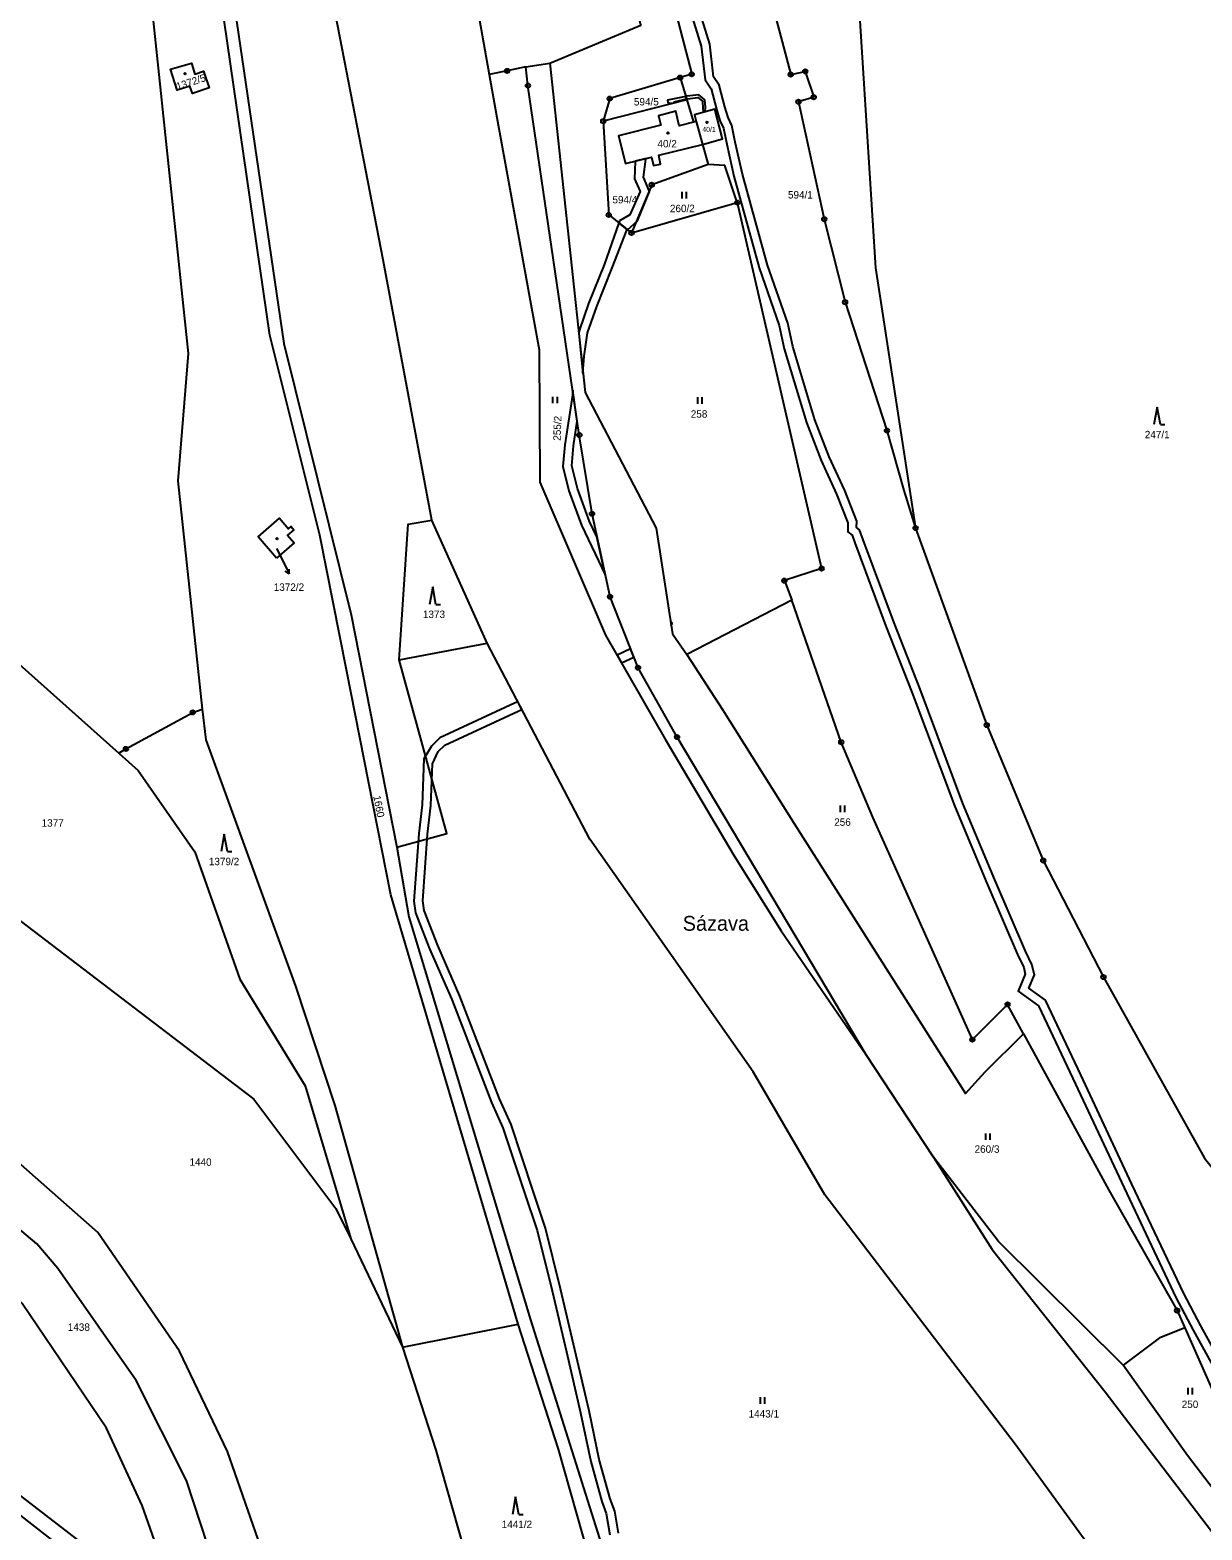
# Model space of a CAD drawing. Extents: x -680203 to -673936, y -1102717 to -1093650.
# Drawn here: x -675489.7 to -675221.6, y -1101094.1 to -1100750.7 of the extents above; entities that cross this region are included whole.
import ezdxf

# ---------------------------------------------------------------- set-up
doc = ezdxf.new("R2010")
doc.units = 0
for name, color, linetype in [('SOxx02xx_Koleje_param další_Popis10', 7, 'Continuous'), ('SOxx02xx_Staničení_Popis10', 7, 'Continuous'), ('SOxxxxxx_Koleje_hlavní_body_Popis10', 7, 'Continuous'), ('SOxxxxxx_Koleje_LN_parametry_Popis10', 7, 'Continuous'), ('SOxxxxxx_Koleje_param další_Popis10', 7, 'Continuous'), ('SOxxxxxx_Osa_bod_P', 7, 'Continuous'), ('x_prac', 7, 'Continuous')]:
    doc.layers.add(name, color=color, linetype=linetype)

msp = doc.modelspace()

# ---------------------------------------------------------------- linework, layer by layer
at = {"layer": 'SOxx02xx_Koleje_param další_Popis10'}
for centre, radius in [((-675380.56, -1100760.08), 0.5), ((-675380.56, -1100760.08), 0.0303), ((-675340.97, -1100761.62), 0.5), ((-675340.97, -1100761.62), 0.0303), ((-675338.32, -1100760.84), 0.5), ((-675338.32, -1100760.84), 0.0303), ((-675315.67, -1100760.91), 0.5), ((-675315.67, -1100760.91), 0.0303), ((-675312.34, -1100760.18), 0.5), ((-675312.34, -1100760.18), 0.0303), ((-675375.81, -1100763.45), 0.5), ((-675375.81, -1100763.45), 0.0303), ((-675357.09, -1100766.42), 0.5), ((-675357.09, -1100766.42), 0.0303), ((-675313.89, -1100767.13), 0.5), ((-675313.89, -1100767.13), 0.0303), ((-675310.41, -1100766.09), 0.5), ((-675310.41, -1100766.09), 0.0303), ((-675358.58, -1100771.59), 0.5), ((-675358.58, -1100771.59), 0.0303), ((-675347.46, -1100786.16), 0.5), ((-675347.46, -1100786.16), 0.0303), ((-675357.32, -1100793.04), 0.5), ((-675327.9, -1100790.23), 0.5), ((-675327.9, -1100790.23), 0.0303), ((-675357.32, -1100793.04), 0.0303), ((-675308, -1100794.02), 0.5), ((-675308, -1100794.02), 0.0303), ((-675352.1, -1100797.16), 0.5), ((-675352.1, -1100797.16), 0.0303), ((-675303.22, -1100813.03), 0.5), ((-675303.22, -1100813.03), 0.0303), ((-675364.04, -1100843.43), 0.5), ((-675364.04, -1100843.43), 0.0303), ((-675293.67, -1100842.42), 0.5), ((-675293.67, -1100842.42), 0.0303), ((-675361.14, -1100861.47), 0.5), ((-675361.14, -1100861.47), 0.0303), ((-675287.11, -1100864.73), 0.5), ((-675287.11, -1100864.73), 0.0303), ((-675308.6, -1100874), 0.5), ((-675308.6, -1100874), 0.0303), ((-675317.12, -1100876.78), 0.5), ((-675317.12, -1100876.78), 0.0303), ((-675357, -1100880.46), 0.5), ((-675357, -1100880.46), 0.0303), ((-675350.6, -1100896.72), 0.5), ((-675350.6, -1100896.72), 0.0303), ((-675452.49, -1100906.95), 0.5), ((-675452.49, -1100906.95), 0.0303), ((-675270.81, -1100909.85), 0.5), ((-675341.68, -1100912.58), 0.5), ((-675341.68, -1100912.58), 0.0303), ((-675270.81, -1100909.85), 0.0303), ((-675467.8, -1100915.31), 0.5), ((-675467.8, -1100915.31), 0.0303), ((-675304.12, -1100913.76), 0.5), ((-675304.12, -1100913.76), 0.0303), ((-675257.88, -1100940.84), 0.5), ((-675257.88, -1100940.84), 0.0303), ((-675244.11, -1100967.54), 0.5), ((-675244.11, -1100967.54), 0.0303), ((-675266.04, -1100973.78), 0.5), ((-675266.04, -1100973.78), 0.0303), ((-675274.11, -1100981.85), 0.5), ((-675274.11, -1100981.85), 0.0303), ((-675227.26, -1101043.86), 0.5), ((-675227.26, -1101043.86), 0.0303)]:
    msp.add_circle(centre, radius, dxfattribs=at)
at = {"layer": 'SOxx02xx_Staničení_Popis10'}
for p, q in [((-675433.32, -1100869.4), (-675431.76, -1100872.55)), ((-675431.76, -1100872.55), (-675430.44, -1100875.25)), ((-675430.44, -1100875.25), (-675431.33, -1100874.57)), ((-675430.44, -1100875.25), (-675430.43, -1100874.13))]:
    msp.add_line(p, q, dxfattribs=at)
at = {"layer": 'SOxxxxxx_Koleje_hlavní_body_Popis10'}
for p, q in [((-675340.54, -1100789.29), (-675340.54, -1100787.79)), ((-675339.54, -1100789.29), (-675339.54, -1100787.79)), ((-675370.07, -1100836.16), (-675370.07, -1100834.66)), ((-675369.07, -1100836.16), (-675369.07, -1100834.66)), ((-675336.92, -1100836.26), (-675336.92, -1100834.76)), ((-675335.92, -1100836.26), (-675335.92, -1100834.76)), ((-675231.81, -1100837.05), (-675232.56, -1100841.05)), ((-675231.06, -1100841.05), (-675231.81, -1100837.05)), ((-675231.06, -1100841.05), (-675230.06, -1100841.05)), ((-675397.59, -1100878.21), (-675398.34, -1100882.21)), ((-675396.84, -1100882.21), (-675397.59, -1100878.21)), ((-675396.84, -1100882.21), (-675395.84, -1100882.21)), ((-675304.3, -1100929.77), (-675304.3, -1100928.27)), ((-675303.3, -1100929.77), (-675303.3, -1100928.27)), ((-675445.27, -1100934.79), (-675446.02, -1100938.79)), ((-675444.52, -1100938.79), (-675445.27, -1100934.79)), ((-675444.52, -1100938.79), (-675443.52, -1100938.79)), ((-675271, -1101004.82), (-675271, -1101003.32)), ((-675270, -1101004.82), (-675270, -1101003.32)), ((-675322.61, -1101065.24), (-675322.61, -1101063.74)), ((-675321.61, -1101065.24), (-675321.61, -1101063.74)), ((-675224.77, -1101063.06), (-675224.77, -1101061.56)), ((-675223.77, -1101063.06), (-675223.77, -1101061.56)), ((-675378.61, -1101086.54), (-675379.36, -1101090.54)), ((-675377.86, -1101090.54), (-675378.61, -1101086.54)), ((-675377.86, -1101090.54), (-675376.86, -1101090.54))]:
    msp.add_line(p, q, dxfattribs=at)
at = {"layer": 'SOxxxxxx_Koleje_LN_parametry_Popis10'}
for points in [[(-675338.51, -1100746.81), (-675336.16, -1100754.4), (-675335.24, -1100762.15), (-675333.86, -1100764.22), (-675332.65, -1100768.84), (-675331.87, -1100771.43), (-675331.07, -1100773.22), (-675330.31, -1100776.83), (-675328.67, -1100784.2), (-675322.88, -1100805.14), (-675318.28, -1100818.37), (-675317.16, -1100823.7), (-675312.05, -1100840.58), (-675308.74, -1100849.24), (-675305.16, -1100856.95), (-675302.58, -1100863.55), (-675302.59, -1100865.62), (-675301.6, -1100866.36), (-675301, -1100868.11), (-675293.89, -1100887.17), (-675287.95, -1100902.31), (-675278.12, -1100928.51), (-675270.83, -1100946.07), (-675263.76, -1100962.4), (-675262.37, -1100965.35), (-675262, -1100966.88), (-675263.64, -1100970.77), (-675258.97, -1100974.15), (-675251.11, -1100990.77), (-675239.4, -1101015.78), (-675227.55, -1101040.87), (-675223.61, -1101048.35), (-675210.38, -1101072.32)], [(-675208.62, -1101071.38), (-675221.85, -1101047.41), (-675225.75, -1101039.97), (-675237.6, -1101014.92), (-675249.31, -1100989.91), (-675257.39, -1100972.83), (-675261.18, -1100970.09), (-675259.9, -1100967.04), (-675260.47, -1100964.69), (-675261.94, -1100961.58), (-675268.99, -1100945.29), (-675276.26, -1100927.77), (-675286.09, -1100901.59), (-675292.03, -1100886.45), (-675299.12, -1100867.43), (-675299.9, -1100865.12), (-675300.59, -1100864.62), (-675300.58, -1100863.17), (-675303.32, -1100856.17), (-675306.9, -1100848.46), (-675310.15, -1100839.94), (-675315.22, -1100823.2), (-675316.34, -1100817.83), (-675320.96, -1100804.54), (-675326.73, -1100783.72), (-675328.35, -1100776.41), (-675329.15, -1100772.6), (-675329.99, -1100770.73), (-675330.73, -1100768.3), (-675332.02, -1100763.38), (-675333.32, -1100761.43), (-675334.2, -1100753.98), (-675336.63, -1100746.09)], [(-675355.1, -1101094.83), (-675355.94, -1101089.82), (-675357.01, -1101086.96), (-675359.47, -1101077.98), (-675361.81, -1101066.84), (-675365.05, -1101052.9), (-675368.34, -1101038.87), (-675371.79, -1101025), (-675374.63, -1101016.52), (-675379.64, -1101001.29), (-675382.29, -1100995.44), (-675391.41, -1100971.94), (-675396.45, -1100960.29), (-675399.55, -1100952.29), (-675399.87, -1100950.08), (-675398.8, -1100934.84), (-675398, -1100928.26), (-675397.65, -1100918.75), (-675396.31, -1100915.9), (-675394.81, -1100914.44), (-675378.02, -1100906.68), (-675377.17, -1100906.28), (-675378.1, -1100904.5), (-675378.86, -1100904.86), (-675395.97, -1100912.77), (-675397.9, -1100914.66), (-675399.6, -1100917.57), (-675400, -1100928.1), (-675400.8, -1100934.65), (-675401.88, -1100950.15), (-675401.5, -1100952.8), (-675398.3, -1100961.05), (-675393.25, -1100972.7), (-675384.13, -1100996.21), (-675381.51, -1101002.02), (-675376.53, -1101017.14), (-675373.72, -1101025.56), (-675370.28, -1101039.35), (-675367, -1101053.36), (-675363.76, -1101067.27), (-675361.42, -1101078.45), (-675358.92, -1101087.57), (-675357.88, -1101090.34), (-675357.06, -1101095.24)]]:
    msp.add_lwpolyline(points, dxfattribs=at)
for points in [[(-675339.53, -1100766.51), (-675339.7, -1100765.92), (-675343.87, -1100766.74), (-675343.8, -1100767.35), (-675343.08, -1100767.49), (-675342.51, -1100767.38), (-675342.31, -1100767.18)], [(-675335.24, -1100769.36), (-675335.19, -1100768.36), (-675335.29, -1100766.71), (-675336.71, -1100765.58), (-675339.42, -1100765.86), (-675339.7, -1100765.92), (-675339.53, -1100766.51), (-675339.32, -1100766.46), (-675336.89, -1100766.2), (-675335.87, -1100767.01), (-675335.81, -1100768.68), (-675335.64, -1100769.45)], [(-675354.87, -1100794.39), (-675355.03, -1100794.85), (-675353.01, -1100796.44), (-675350.7, -1100794.43), (-675347.98, -1100787.68), (-675349.37, -1100784.43), (-675348.8, -1100780.28), (-675348.78, -1100780.13), (-675351.25, -1100780.74), (-675351.25, -1100780.82), (-675351.38, -1100784.81), (-675350.14, -1100787.71), (-675352.47, -1100793.03)], [(-675362.91, -1100825.35), (-675362.16, -1100820.07), (-675360.03, -1100814.04), (-675356.52, -1100805.17), (-675353.15, -1100796.57), (-675353.01, -1100796.44), (-675355.03, -1100794.85), (-675358.39, -1100804.47), (-675361.91, -1100813.33), (-675364.11, -1100819.59), (-675364.19, -1100820.16), (-675363.22, -1100829.27)], [(-675365.62, -1100834.32), (-675367.38, -1100845.7), (-675367.79, -1100850.63), (-675366.41, -1100856.25), (-675363.54, -1100864.05), (-675358.1, -1100875.43), (-675360, -1100866.71), (-675361.7, -1100863.27), (-675364.49, -1100855.66), (-675365.76, -1100850.47), (-675365.39, -1100845.94), (-675364.51, -1100840.24), (-675365.54, -1100833.26)], [(-675365.62, -1100834.32), (-675367.38, -1100845.7), (-675367.79, -1100850.63), (-675366.41, -1100856.25), (-675363.54, -1100864.05), (-675358.1, -1100875.43), (-675360, -1100866.71), (-675361.7, -1100863.27), (-675364.49, -1100855.66), (-675365.76, -1100850.47), (-675365.39, -1100845.94), (-675364.51, -1100840.24), (-675365.54, -1100833.26)], [(-675343.18, -1100886.09), (-675343.02, -1100887.13), (-675342.83, -1100886.62)], [(-675355.39, -1100893.83), (-675354.4, -1100895.58), (-675351.57, -1100894.26), (-675352.3, -1100892.4)], [(-675355.39, -1100893.83), (-675354.4, -1100895.58), (-675351.57, -1100894.26), (-675352.3, -1100892.4)]]:
    msp.add_lwpolyline(points, close=True, dxfattribs=at)
at = {"layer": 'SOxxxxxx_Koleje_param další_Popis10'}
for centre in [(-675454.24, -1100760.71), (-675334.84, -1100771.86), (-675343.76, -1100774.28), (-675433.2, -1100867.15)]:
    msp.add_circle(centre, 0.175, dxfattribs=at)
at = {"layer": 'x_prac'}
for p, q in [((-675376.27, -1100759.18), (-675370.8, -1100758.27)), ((-675340.97, -1100761.62), (-675339.47, -1100766.7)), ((-675339.47, -1100766.7), (-675358.58, -1100771.59)), ((-675339.47, -1100766.7), (-675337.88, -1100771.82)), ((-675337.29, -1100771.67), (-675337.88, -1100771.82)), ((-675337.29, -1100771.67), (-675335.87, -1100776.9)), ((-675335.87, -1100776.9), (-675334.56, -1100781.49)), ((-675352.1, -1100797.16), (-675327.9, -1100790.23)), ((-675385.12, -1100891.12), (-675397.77, -1100862.96)), ((-675315.39, -1100881.27), (-675339.43, -1100893.65)), ((-675405.23, -1100894.88), (-675385.12, -1100891.12)), ((-675271.16, -1100989.25), (-675262.44, -1100980.5)), ((-675283.03, -1101008.77), (-675298.44, -1100985.34)), ((-675283.03, -1101008.77), (-675298.44, -1100985.34)), ((-675416.3, -1101027.47), (-675404.48, -1101052.27)), ((-675404.48, -1101052.27), (-675378.05, -1101046.98)), ((-675231.36, -1101050.23), (-675239.64, -1101056.4)), ((-675225.49, -1101047.82), (-675231.36, -1101050.23))]:
    msp.add_line(p, q, dxfattribs=at)
for points in [[(-675378.05, -1101046.98), (-675407.14, -1100948.73), (-675417.31, -1100897.18), (-675423.43, -1100866.39), (-675434.86, -1100820.57), (-675446.8, -1100737.82), (-675450.82, -1100726.11), (-675459.86, -1100700.86), (-675480.45, -1100635.37), (-675500.79, -1100572.05), (-675510.12, -1100539.25)], [(-675370.8, -1100758.27), (-675349.99, -1100749.57), (-675388.18, -1100582.99), (-675388.1, -1100575.99), (-675392.49, -1100560.86)], [(-675392.49, -1100560.86), (-675384.05, -1100570.35), (-675358.95, -1100669.47), (-675354, -1100689.14), (-675357.01, -1100689.14), (-675338.32, -1100760.84), (-675340.97, -1100761.62)], [(-675423.16, -1100577.9), (-675415.1, -1100617.43), (-675404.89, -1100652.85), (-675400.52, -1100670.61), (-675394.03, -1100701.22), (-675390.87, -1100726.12), (-675384.67, -1100760.89)], [(-675423.16, -1100577.9), (-675415.1, -1100617.43), (-675404.89, -1100652.85), (-675400.52, -1100670.61), (-675394.03, -1100701.22), (-675390.87, -1100726.12), (-675384.67, -1100760.89)], [(-675356.2, -1100601.34), (-675353.76, -1100616.75), (-675350.19, -1100634.79), (-675337.79, -1100683.72), (-675333.58, -1100693.19), (-675315.67, -1100760.91), (-675312.34, -1100760.18), (-675310.41, -1100766.09), (-675313.89, -1100767.13), (-675308, -1100794.02), (-675303.22, -1100813.03), (-675293.67, -1100842.42), (-675289.8, -1100856.17), (-675287.11, -1100864.73)], [(-675483.77, -1100612.97), (-675480.43, -1100623.52), (-675468.68, -1100662.28), (-675444.36, -1100736.16), (-675443.7, -1100740.24), (-675431.63, -1100822.49), (-675416.24, -1100884.61), (-675405.81, -1100937.77)], [(-675339.98, -1100626.04), (-675324.8, -1100652.1), (-675306.78, -1100705.05), (-675300.43, -1100740.05), (-675296.29, -1100805.16), (-675287.11, -1100864.73)], [(-675397.77, -1100862.96), (-675408.9, -1100803.32), (-675424.25, -1100724.19), (-675433.49, -1100682.43), (-675438.77, -1100660.27)], [(-675461.64, -1100747.86), (-675453.58, -1100824.76), (-675455.91, -1100853.94), (-675450.31, -1100906.18)], [(-675453.13, -1100763.59), (-675456.06, -1100764.49), (-675457.61, -1100759.66), (-675452.79, -1100758.32), (-675451.98, -1100760.8), (-675450.01, -1100760.14), (-675448.76, -1100763.94), (-675452.58, -1100765.24), (-675453.13, -1100763.59)], [(-675370.8, -1100758.27), (-675362.74, -1100833.74), (-675346.46, -1100864.73), (-675342.74, -1100888.93), (-675339.43, -1100893.65)], [(-675376.27, -1100759.18), (-675380.56, -1100760.08), (-675384.67, -1100760.89)], [(-675384.67, -1100760.89), (-675382.91, -1100770.77), (-675373.24, -1100823.96), (-675373.11, -1100854.21), (-675358.02, -1100889.23), (-675344.39, -1100913.1), (-675328.59, -1100939.76), (-675317.83, -1100956.93), (-675298.44, -1100985.34)], [(-675384.67, -1100760.89), (-675382.91, -1100770.77), (-675373.24, -1100823.96), (-675373.11, -1100854.21), (-675358.02, -1100889.23), (-675344.39, -1100913.1), (-675328.59, -1100939.76), (-675317.83, -1100956.93), (-675298.44, -1100985.34)], [(-675298.44, -1100985.34), (-675341.68, -1100912.58), (-675350.6, -1100896.72), (-675357, -1100880.46), (-675361.14, -1100861.47), (-675364.04, -1100843.43), (-675375.81, -1100763.45), (-675376.27, -1100759.18)], [(-675340.97, -1100761.62), (-675357.09, -1100766.42), (-675358.58, -1100771.59)], [(-675358.58, -1100771.59), (-675357.32, -1100793.04), (-675352.1, -1100797.16)], [(-675337.88, -1100771.82), (-675341.16, -1100772.68), (-675341.99, -1100769.31), (-675345.95, -1100770.36), (-675345.42, -1100772.52), (-675355.07, -1100774.92), (-675353.48, -1100781.3), (-675347.54, -1100779.82), (-675347.05, -1100781.77), (-675345.43, -1100781.4), (-675345.87, -1100779.4), (-675335.87, -1100776.9)], [(-675335.87, -1100776.9), (-675331.28, -1100775.63), (-675333.05, -1100768.83), (-675337.72, -1100770.11), (-675337.29, -1100771.67)], [(-675334.56, -1100781.49), (-675347.46, -1100786.16), (-675352.1, -1100797.16)], [(-675327.9, -1100790.23), (-675330.71, -1100781.74), (-675334.56, -1100781.49)], [(-675327.9, -1100790.23), (-675308.6, -1100874), (-675317.12, -1100876.78), (-675315.39, -1100881.27)], [(-675433.34, -1100871.63), (-675437.56, -1100866.71), (-675432.65, -1100862.5), (-675430.6, -1100864.89), (-675429.99, -1100864.37), (-675429.36, -1100865.11), (-675430.82, -1100866.35), (-675429.28, -1100868.15), (-675433.34, -1100871.63)], [(-675405.23, -1100894.88), (-675403.22, -1100863.82), (-675397.77, -1100862.96)], [(-675287.11, -1100864.73), (-675270.81, -1100909.85), (-675257.88, -1100940.84), (-675244.11, -1100967.54), (-675221.02, -1101009), (-675215.3, -1101016.07), (-675207.48, -1101029.31), (-675200.41, -1101044.05), (-675194.4, -1101061.96), (-675184.91, -1101081.14), (-675171.38, -1101096.34), (-675165.02, -1101114.89), (-675150.88, -1101135.5), (-675125.59, -1101176.85), (-675072.52, -1101248.86), (-675048.37, -1101281.42)], [(-675262.44, -1100980.5), (-675266.04, -1100973.78), (-675274.11, -1100981.85), (-675296.89, -1100930.93), (-675304.12, -1100913.76), (-675315.39, -1100881.27)], [(-675517.02, -1100895.11), (-675502.29, -1100886.93), (-675469.39, -1100916.25)], [(-675170.55, -1101203.62), (-675264.34, -1101074.44), (-675307.88, -1101017.35), (-675324.3, -1100989.21), (-675361.61, -1100935.97), (-675385.12, -1100891.12)], [(-675405.81, -1100937.77), (-675394.39, -1100934.69), (-675405.23, -1100894.88)], [(-675339.43, -1100893.65), (-675331.29, -1100906.25), (-675314.9, -1100932.37), (-675275.68, -1100994.22), (-675271.16, -1100989.25)], [(-675469.39, -1100916.25), (-675467.8, -1100915.31), (-675452.49, -1100906.95), (-675450.31, -1100906.18)], [(-675450.31, -1100906.18), (-675449.53, -1100913.2), (-675428.95, -1100969.65), (-675419.97, -1100996.91), (-675404.48, -1101052.27)], [(-675469.39, -1100916.25), (-675464.98, -1100920.22), (-675452, -1100938.88), (-675441.75, -1100968.02), (-675426.79, -1100992.43), (-675416.3, -1101027.47)], [(-675537.5, -1100926.67), (-675502.07, -1100946.99), (-675438.48, -1100995.48), (-675419.75, -1101020.52), (-675416.3, -1101027.47)], [(-675405.81, -1100937.77), (-675403.07, -1100953.72), (-675375.25, -1101045.98), (-675356.79, -1101104.54), (-675351.88, -1101123.78)], [(-675432.51, -1101126.7), (-675433.51, -1101115.03), (-675437.49, -1101096.28), (-675444.56, -1101076.11), (-675455.49, -1101053.21), (-675474.23, -1101026.02), (-675504.82, -1100999.06), (-675559.92, -1100962.52)], [(-675443.9, -1101120.86), (-675445.88, -1101107.19), (-675453.94, -1101082.75), (-675465.44, -1101059.9), (-675483.33, -1101034.25), (-675488.19, -1101028.61), (-675518.05, -1101003.45), (-675565.81, -1100970.64)], [(-675454.74, -1101114.88), (-675464.06, -1101088.53), (-675472.23, -1101070.83), (-675491.54, -1101042.28), (-675522.4, -1101013.8), (-675572, -1100979.5)], [(-675262.44, -1100980.5), (-675242.92, -1101016.29), (-675227.26, -1101043.86), (-675225.49, -1101047.82)], [(-675239.64, -1101056.4), (-675268.11, -1101028.08), (-675283.03, -1101008.77)], [(-675283.03, -1101008.77), (-675269.6, -1101029.92), (-675243.74, -1101062.46), (-675218.38, -1101095.69), (-675192.91, -1101127.88), (-675182.88, -1101140.03)], [(-675283.03, -1101008.77), (-675269.6, -1101029.92), (-675243.74, -1101062.46), (-675218.38, -1101095.69), (-675192.91, -1101127.88), (-675182.88, -1101140.03)], [(-675454.74, -1101114.88), (-675500.55, -1101079.65), (-675518.75, -1101059.25), (-675537.79, -1101047.23), (-675561.38, -1101030.55), (-675600.31, -1101010.82)], [(-675541.71, -1101049.65), (-675523.67, -1101061.03), (-675503.36, -1101081.92), (-675460.22, -1101115.51)], [(-675354.71, -1101124.53), (-675357.64, -1101114.9), (-675368.82, -1101075.59), (-675378.05, -1101046.98)], [(-675225.49, -1101047.82), (-675217.05, -1101066.95), (-675206.06, -1101084.58), (-675214.19, -1101091.06)], [(-675404.48, -1101052.27), (-675396.84, -1101075.84), (-675387.95, -1101107.32), (-675385.53, -1101134.54)], [(-675214.19, -1101091.06), (-675224.89, -1101077.05), (-675239.64, -1101056.4)]]:
    msp.add_lwpolyline(points, dxfattribs=at)

# ---------------------------------------------------------------- texts
at = {"layer": 'SOxx02xx_Staničení_Popis10'}
msp.add_text('Sázava', height=3.4, dxfattribs=at).set_placement((-675340.38, -1100956.93))
at = {"layer": 'SOxxxxxx_Osa_bod_P'}
for s, rotation, p in [('1372/5', 18, (-675455.97, -1100764.52)), ('255/2', 88, (-675368.33, -1100844.77)), ('1660', 281, (-675411.21, -1100926.14))]:
    msp.add_text(s, height=1.7, rotation=rotation, dxfattribs=at).set_placement(p)
for s, height, p in [('594/5', 1.7, (-675351.55, -1100767.99)), ('40/1', 1.14, (-675335.89, -1100774.03)), ('40/2', 1.7, (-675346.16, -1100777.59)), ('594/4', 1.7, (-675356.46, -1100790.4)), ('594/1', 1.7, (-675316.3, -1100789.29)), ('260/2', 1.7, (-675343.31, -1100792.42)), ('258', 1.7, (-675338.54, -1100839.47)), ('247/1', 1.7, (-675234.66, -1100844.18)), ('1372/2', 1.7, (-675433.96, -1100879.11)), ('1373', 1.7, (-675399.83, -1100885.33)), ('1377', 1.7, (-675487.07, -1100933.1)), ('256', 1.7, (-675305.72, -1100932.9)), ('1379/2', 1.7, (-675448.81, -1100941.92)), ('1440', 1.7, (-675453.24, -1101010.74)), ('260/3', 1.7, (-675273.6, -1101007.76)), ('1438', 1.7, (-675481.09, -1101048.52)), ('1443/1', 1.7, (-675325.3, -1101068.36)), ('250', 1.7, (-675226.21, -1101066.19)), ('1441/2', 1.7, (-675381.8, -1101093.67))]:
    msp.add_text(s, height=height, dxfattribs=at).set_placement(p)

doc.saveas('drawing.dxf')
